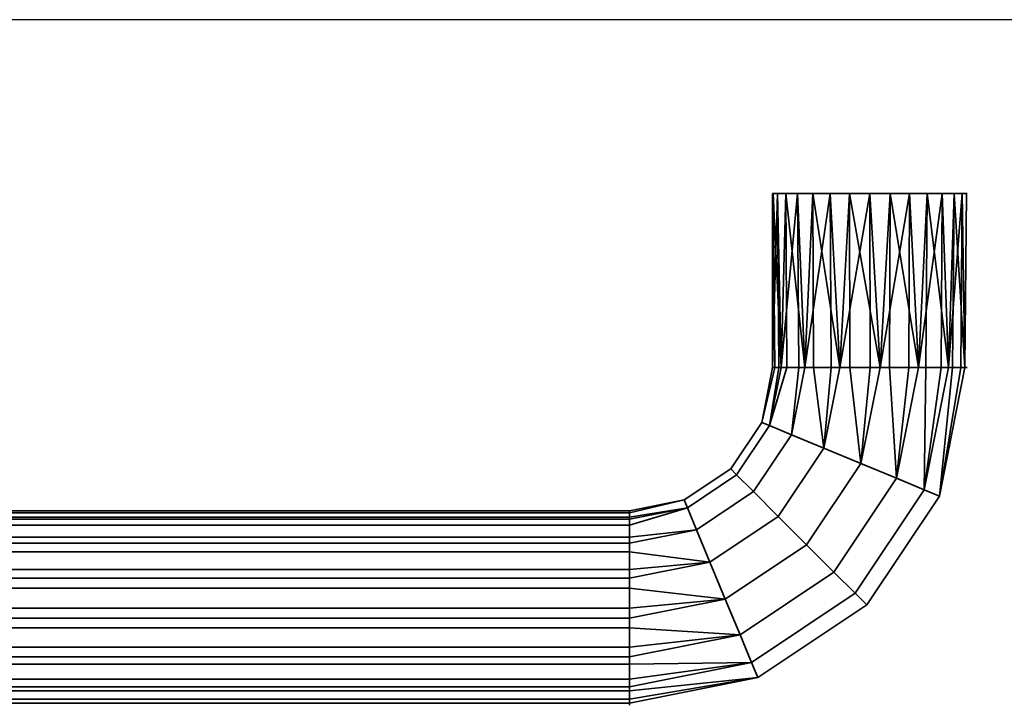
# Model space of a CAD drawing. Header units: millimetres. Extents: x -503 to 6703, y -110 to 193.
# Tile 446 of 656: x 1233 to 1329, y -110 to -44. Entities that reach past the tile are written whole.
import ezdxf

# ---------------------------------------------------------------- set-up
doc = ezdxf.new("R2010")
doc.units = ezdxf.units.MM
doc.layers.add('151', color=7, linetype='Continuous', true_color=0xffffff)

# ---------------------------------------------------------------- blocks, each defined once
blk = doc.blocks.new('UG_SURFACE_112')
at = {"layer": '151', "color": 252, "linetype": 'Continuous', "lineweight": 35}
for points in [[(1306.552, -60.5, 1103.007), (1306.5, -60.5, 1104), (1306.965, -60.5, 1106.936), (1316, -60.5, 1104)], [(1306.965, -60.5, 1106.936), (1306.5, -60.5, 1104), (1306.5, -77.5, 1104)], [(1306.552, -60.5, 1103.007), (1306.704, -77.5, 1103.039), (1306.5, -77.5, 1104)], [(1306.5, -77.5, 1104), (1306.5, -60.5, 1104), (1306.552, -60.5, 1103.007)], [(1306.5, -77.5, 1104), (1307.117, -77.5, 1106.903), (1306.965, -60.5, 1106.936)], [(1310.416, -60.5, 1096.314), (1307.773, -60.5, 1099.25), (1306.552, -60.5, 1103.007), (1316, -60.5, 1104)], [(1306.552, -60.5, 1103.007), (1307.773, -60.5, 1099.25), (1307.321, -77.5, 1100.136)], [(1307.321, -77.5, 1100.136), (1306.704, -77.5, 1103.039), (1306.552, -60.5, 1103.007)], [(1316, -60.5, 1104), (1306.965, -60.5, 1106.936), (1308.94, -60.5, 1110.357), (1312.136, -60.5, 1112.679)], [(1308.94, -60.5, 1110.357), (1306.965, -60.5, 1106.936), (1307.321, -77.5, 1107.864)], [(1306.965, -60.5, 1106.936), (1307.117, -77.5, 1106.903), (1307.321, -77.5, 1107.864)], [(1307.773, -60.5, 1099.25), (1307.899, -77.5, 1099.341), (1307.321, -77.5, 1100.136)], [(1307.321, -77.5, 1107.864), (1309.066, -77.5, 1110.265), (1308.94, -60.5, 1110.357)], [(1307.773, -60.5, 1099.25), (1310.416, -60.5, 1096.314), (1309.643, -77.5, 1096.94)], [(1309.643, -77.5, 1096.94), (1307.899, -77.5, 1099.341), (1307.773, -60.5, 1099.25)], [(1312.136, -60.5, 1112.679), (1308.94, -60.5, 1110.357), (1309.643, -77.5, 1111.06)], [(1308.94, -60.5, 1110.357), (1309.066, -77.5, 1110.265), (1309.643, -77.5, 1111.06)], [(1310.416, -60.5, 1096.314), (1310.494, -77.5, 1096.449), (1309.643, -77.5, 1096.94)], [(1309.643, -77.5, 1111.06), (1312.214, -77.5, 1112.544), (1312.136, -60.5, 1112.679)], [(1317.975, -60.5, 1094.708), (1314.025, -60.5, 1094.708), (1310.416, -60.5, 1096.314), (1316, -60.5, 1104)], [(1310.416, -60.5, 1096.314), (1314.025, -60.5, 1094.708), (1313.064, -77.5, 1094.965)], [(1313.064, -77.5, 1094.965), (1310.494, -77.5, 1096.449), (1310.416, -60.5, 1096.314)], [(1312.136, -60.5, 1112.679), (1316, -60.5, 1113.5), (1319.864, -60.5, 1112.679), (1316, -60.5, 1104)], [(1316, -60.5, 1113.5), (1312.136, -60.5, 1112.679), (1313.064, -77.5, 1113.035)], [(1312.136, -60.5, 1112.679), (1312.214, -77.5, 1112.544), (1313.064, -77.5, 1113.035)], [(1314.025, -60.5, 1094.708), (1314.041, -77.5, 1094.862), (1313.064, -77.5, 1094.965)], [(1313.064, -77.5, 1113.035), (1316.016, -77.5, 1113.345), (1316, -60.5, 1113.5)], [(1314.025, -60.5, 1094.708), (1317.975, -60.5, 1094.708), (1316.993, -77.5, 1094.552)], [(1316.993, -77.5, 1094.552), (1314.041, -77.5, 1094.862), (1314.025, -60.5, 1094.708)], [(1319.864, -60.5, 1112.679), (1323.06, -60.5, 1110.357), (1325.035, -60.5, 1106.936), (1316, -60.5, 1104)], [(1325.035, -60.5, 1106.936), (1325.448, -60.5, 1103.007), (1324.227, -60.5, 1099.25), (1316, -60.5, 1104)], [(1324.227, -60.5, 1099.25), (1321.584, -60.5, 1096.314), (1317.975, -60.5, 1094.708), (1316, -60.5, 1104)], [(1319.864, -60.5, 1112.679), (1316, -60.5, 1113.5), (1316.993, -77.5, 1113.448)], [(1316, -60.5, 1113.5), (1316.016, -77.5, 1113.345), (1316.993, -77.5, 1113.448)], [(1317.975, -60.5, 1094.708), (1317.927, -77.5, 1094.856), (1316.993, -77.5, 1094.552)], [(1316.993, -77.5, 1113.448), (1319.816, -77.5, 1112.531), (1319.864, -60.5, 1112.679)], [(1320.75, -77.5, 1095.773), (1317.927, -77.5, 1094.856), (1317.975, -60.5, 1094.708)], [(1317.975, -60.5, 1094.708), (1321.584, -60.5, 1096.314), (1320.75, -77.5, 1095.773)], [(1319.864, -60.5, 1112.679), (1319.816, -77.5, 1112.531), (1320.75, -77.5, 1112.227)], [(1323.06, -60.5, 1110.357), (1319.864, -60.5, 1112.679), (1320.75, -77.5, 1112.227)], [(1321.584, -60.5, 1096.314), (1321.48, -77.5, 1096.43), (1320.75, -77.5, 1095.773)], [(1320.75, -77.5, 1112.227), (1322.956, -77.5, 1110.241), (1323.06, -60.5, 1110.357)], [(1323.686, -77.5, 1098.416), (1321.48, -77.5, 1096.43), (1321.584, -60.5, 1096.314)], [(1321.584, -60.5, 1096.314), (1324.227, -60.5, 1099.25), (1323.686, -77.5, 1098.416)], [(1323.06, -60.5, 1110.357), (1322.956, -77.5, 1110.241), (1323.686, -77.5, 1109.584)], [(1325.035, -60.5, 1106.936), (1323.06, -60.5, 1110.357), (1323.686, -77.5, 1109.584)], [(1324.227, -60.5, 1099.25), (1324.085, -77.5, 1099.313), (1323.686, -77.5, 1098.416)], [(1323.686, -77.5, 1109.584), (1324.893, -77.5, 1106.872), (1325.035, -60.5, 1106.936)], [(1325.292, -77.5, 1102.025), (1324.085, -77.5, 1099.313), (1324.227, -60.5, 1099.25)], [(1324.227, -60.5, 1099.25), (1325.448, -60.5, 1103.007), (1325.292, -77.5, 1102.025)], [(1325.035, -60.5, 1106.936), (1324.893, -77.5, 1106.872), (1325.292, -77.5, 1105.975)], [(1325.448, -60.5, 1103.007), (1325.035, -60.5, 1106.936), (1325.292, -77.5, 1105.975)], [(1325.448, -60.5, 1103.007), (1325.292, -77.5, 1103.007), (1325.292, -77.5, 1102.025)], [(1325.292, -77.5, 1105.975), (1325.292, -77.5, 1103.007), (1325.448, -60.5, 1103.007)], [(1305.434, -82.858, 1104), (1306.5, -77.5, 1104), (1306.704, -77.5, 1103.039)], [(1307.117, -77.5, 1106.903), (1306.5, -77.5, 1104), (1305.434, -82.858, 1104), (1306.193, -83.172, 1107.864)], [(1306.704, -77.5, 1103.039), (1307.321, -77.5, 1100.136), (1306.193, -83.172, 1100.136), (1305.434, -82.858, 1104)], [(1306.193, -83.172, 1100.136), (1307.321, -77.5, 1100.136), (1307.899, -77.5, 1099.341)], [(1306.193, -83.172, 1107.864), (1307.321, -77.5, 1107.864), (1307.117, -77.5, 1106.903)], [(1309.066, -77.5, 1110.265), (1307.321, -77.5, 1107.864), (1306.193, -83.172, 1107.864), (1308.338, -84.06, 1111.06)], [(1307.899, -77.5, 1099.341), (1309.643, -77.5, 1096.94), (1308.338, -84.06, 1096.94), (1306.193, -83.172, 1100.136)], [(1311.499, -85.37, 1094.965), (1308.338, -84.06, 1096.94), (1309.643, -77.5, 1096.94), (1310.494, -77.5, 1096.449)], [(1308.338, -84.06, 1111.06), (1309.643, -77.5, 1111.06), (1309.066, -77.5, 1110.265)], [(1312.214, -77.5, 1112.544), (1309.643, -77.5, 1111.06), (1308.338, -84.06, 1111.06), (1311.499, -85.37, 1113.035)], [(1310.494, -77.5, 1096.449), (1313.064, -77.5, 1094.965), (1311.499, -85.37, 1094.965)], [(1315.129, -86.873, 1094.552), (1311.499, -85.37, 1094.965), (1313.064, -77.5, 1094.965), (1314.041, -77.5, 1094.862)], [(1311.499, -85.37, 1113.035), (1313.064, -77.5, 1113.035), (1312.214, -77.5, 1112.544)], [(1316.016, -77.5, 1113.345), (1313.064, -77.5, 1113.035), (1311.499, -85.37, 1113.035), (1315.129, -86.873, 1113.448)], [(1314.041, -77.5, 1094.862), (1316.993, -77.5, 1094.552), (1315.129, -86.873, 1094.552)], [(1318.6, -88.311, 1095.773), (1315.129, -86.873, 1094.552), (1316.993, -77.5, 1094.552), (1317.927, -77.5, 1094.856)], [(1315.129, -86.873, 1113.448), (1316.993, -77.5, 1113.448), (1316.016, -77.5, 1113.345)], [(1319.816, -77.5, 1112.531), (1316.993, -77.5, 1113.448), (1315.129, -86.873, 1113.448), (1318.6, -88.311, 1112.227)], [(1317.927, -77.5, 1094.856), (1320.75, -77.5, 1095.773), (1318.6, -88.311, 1095.773)], [(1321.312, -89.434, 1098.416), (1318.6, -88.311, 1095.773), (1320.75, -77.5, 1095.773), (1321.48, -77.5, 1096.43)], [(1318.6, -88.311, 1112.227), (1320.75, -77.5, 1112.227), (1319.816, -77.5, 1112.531)], [(1322.956, -77.5, 1110.241), (1320.75, -77.5, 1112.227), (1318.6, -88.311, 1112.227), (1321.312, -89.434, 1109.584)], [(1322.796, -90.049, 1102.025), (1321.312, -89.434, 1098.416), (1323.686, -77.5, 1098.416), (1324.085, -77.5, 1099.313)], [(1321.312, -89.434, 1109.584), (1323.686, -77.5, 1109.584), (1322.956, -77.5, 1110.241)], [(1324.893, -77.5, 1106.872), (1323.686, -77.5, 1109.584), (1321.312, -89.434, 1109.584), (1322.796, -90.049, 1105.975)], [(1321.48, -77.5, 1096.43), (1323.686, -77.5, 1098.416), (1321.312, -89.434, 1098.416)], [(1322.796, -90.049, 1102.025), (1325.292, -77.5, 1102.025), (1325.292, -77.5, 1103.007)], [(1322.796, -90.049, 1105.975), (1325.292, -77.5, 1105.975), (1324.893, -77.5, 1106.872)], [(1325.292, -77.5, 1103.007), (1325.292, -77.5, 1105.975), (1322.796, -90.049, 1105.975), (1322.796, -90.049, 1102.025)], [(1324.085, -77.5, 1099.313), (1325.292, -77.5, 1102.025), (1322.796, -90.049, 1102.025)], [(1305.434, -82.858, 1104), (1302.4, -87.399, 1104), (1302.98, -87.98, 1107.864), (1306.193, -83.172, 1107.864)], [(1306.193, -83.172, 1100.136), (1302.98, -87.98, 1100.136), (1302.4, -87.399, 1104), (1305.434, -82.858, 1104)], [(1306.193, -83.172, 1107.864), (1302.98, -87.98, 1107.864), (1304.622, -89.622, 1111.06), (1308.338, -84.06, 1111.06)], [(1308.338, -84.06, 1096.94), (1304.622, -89.622, 1096.94), (1302.98, -87.98, 1100.136), (1306.193, -83.172, 1100.136)], [(1308.338, -84.06, 1111.06), (1304.622, -89.622, 1111.06), (1307.041, -92.041, 1113.035), (1311.499, -85.37, 1113.035)], [(1311.499, -85.37, 1094.965), (1307.041, -92.041, 1094.965), (1304.622, -89.622, 1096.94), (1308.338, -84.06, 1096.94)], [(1311.499, -85.37, 1113.035), (1307.041, -92.041, 1113.035), (1309.819, -94.819, 1113.448), (1315.129, -86.873, 1113.448)], [(1315.129, -86.873, 1094.552), (1309.819, -94.819, 1094.552), (1307.041, -92.041, 1094.965), (1311.499, -85.37, 1094.965)], [(1302.4, -87.399, 1104), (1297.858, -90.434, 1104), (1298.172, -91.193, 1107.864), (1302.98, -87.98, 1107.864)], [(1302.98, -87.98, 1100.136), (1298.172, -91.193, 1100.136), (1297.858, -90.434, 1104), (1302.4, -87.399, 1104)], [(1315.129, -86.873, 1113.448), (1309.819, -94.819, 1113.448), (1312.476, -97.476, 1112.227), (1318.6, -88.311, 1112.227)], [(1318.6, -88.311, 1095.773), (1312.476, -97.476, 1095.773), (1309.819, -94.819, 1094.552), (1315.129, -86.873, 1094.552)], [(1302.98, -87.98, 1107.864), (1298.172, -91.193, 1107.864), (1299.06, -93.338, 1111.06), (1304.622, -89.622, 1111.06)], [(1304.622, -89.622, 1096.94), (1299.06, -93.338, 1096.94), (1298.172, -91.193, 1100.136), (1302.98, -87.98, 1100.136)], [(1318.6, -88.311, 1112.227), (1312.476, -97.476, 1112.227), (1314.552, -99.552, 1109.584), (1321.312, -89.434, 1109.584)], [(1321.312, -89.434, 1098.416), (1314.552, -99.552, 1098.416), (1312.476, -97.476, 1095.773), (1318.6, -88.311, 1095.773)], [(1321.312, -89.434, 1109.584), (1314.552, -99.552, 1109.584), (1315.688, -100.688, 1105.975), (1322.796, -90.049, 1105.975)], [(1322.796, -90.049, 1102.025), (1315.688, -100.688, 1102.025), (1314.552, -99.552, 1098.416), (1321.312, -89.434, 1098.416)], [(1297.858, -90.434, 1104), (1292.5, -91.5, 1104), (1292.5, -91.704, 1104.961)], [(1292.5, -91.704, 1104.961), (1292.5, -92.321, 1107.864), (1298.172, -91.193, 1107.864), (1297.858, -90.434, 1104)], [(1292.5, -92.117, 1101.097), (1292.5, -91.5, 1104), (1297.858, -90.434, 1104), (1298.172, -91.193, 1100.136)], [(1304.622, -89.622, 1111.06), (1299.06, -93.338, 1111.06), (1300.37, -96.499, 1113.035), (1307.041, -92.041, 1113.035)], [(1307.041, -92.041, 1094.965), (1300.37, -96.499, 1094.965), (1299.06, -93.338, 1096.94), (1304.622, -89.622, 1096.94)], [(1322.796, -90.049, 1105.975), (1315.688, -100.688, 1105.975), (1315.688, -100.688, 1102.025), (1322.796, -90.049, 1102.025)], [(1298.172, -91.193, 1100.136), (1292.5, -92.321, 1100.136), (1292.5, -92.117, 1101.097)], [(1298.172, -91.193, 1107.864), (1292.5, -92.321, 1107.864), (1292.5, -92.899, 1108.659)], [(1292.5, -92.899, 1108.659), (1292.5, -94.643, 1111.06), (1299.06, -93.338, 1111.06), (1298.172, -91.193, 1107.864)], [(1292.5, -94.066, 1097.735), (1292.5, -92.321, 1100.136), (1298.172, -91.193, 1100.136), (1299.06, -93.338, 1096.94)], [(1292.5, -91.5, 1104), (1292.5, -92.117, 1101.097), (1219.5, -92.117, 1101.097), (1219.5, -91.5, 1104)], [(1219.5, -91.5, 1104), (1219.5, -91.704, 1104.961), (1292.5, -91.704, 1104.961), (1292.5, -91.5, 1104)], [(1292.5, -92.321, 1107.864), (1292.5, -91.704, 1104.961), (1219.5, -91.704, 1104.961), (1219.5, -92.321, 1107.864)], [(1219.5, -92.321, 1100.136), (1219.5, -92.117, 1101.097), (1292.5, -92.117, 1101.097), (1292.5, -92.321, 1100.136)], [(1292.5, -92.321, 1100.136), (1292.5, -94.066, 1097.735), (1219.5, -94.066, 1097.735), (1219.5, -92.321, 1100.136)], [(1219.5, -92.321, 1107.864), (1219.5, -92.899, 1108.659), (1292.5, -92.899, 1108.659), (1292.5, -92.321, 1107.864)], [(1307.041, -92.041, 1113.035), (1300.37, -96.499, 1113.035), (1301.873, -100.129, 1113.448), (1309.819, -94.819, 1113.448)], [(1309.819, -94.819, 1094.552), (1301.873, -100.129, 1094.552), (1300.37, -96.499, 1094.965), (1307.041, -92.041, 1094.965)], [(1292.5, -94.643, 1111.06), (1292.5, -92.899, 1108.659), (1219.5, -92.899, 1108.659), (1219.5, -94.643, 1111.06)], [(1219.5, -94.643, 1096.94), (1219.5, -94.066, 1097.735), (1292.5, -94.066, 1097.735), (1292.5, -94.643, 1096.94)], [(1299.06, -93.338, 1096.94), (1292.5, -94.643, 1096.94), (1292.5, -94.066, 1097.735)], [(1300.37, -96.499, 1113.035), (1299.06, -93.338, 1111.06), (1292.5, -94.643, 1111.06), (1292.5, -95.494, 1111.551)], [(1292.5, -97.214, 1095.456), (1292.5, -94.643, 1096.94), (1299.06, -93.338, 1096.94), (1300.37, -96.499, 1094.965)], [(1292.5, -94.643, 1096.94), (1292.5, -97.214, 1095.456), (1219.5, -97.214, 1095.456), (1219.5, -94.643, 1096.94)], [(1219.5, -94.643, 1111.06), (1219.5, -95.494, 1111.551), (1292.5, -95.494, 1111.551), (1292.5, -94.643, 1111.06)], [(1309.819, -94.819, 1113.448), (1301.873, -100.129, 1113.448), (1303.311, -103.6, 1112.227), (1312.476, -97.476, 1112.227)], [(1312.476, -97.476, 1095.773), (1303.311, -103.6, 1095.773), (1301.873, -100.129, 1094.552), (1309.819, -94.819, 1094.552)], [(1292.5, -98.064, 1113.035), (1292.5, -95.494, 1111.551), (1219.5, -95.494, 1111.551), (1219.5, -98.064, 1113.035)], [(1292.5, -95.494, 1111.551), (1292.5, -98.064, 1113.035), (1300.37, -96.499, 1113.035)], [(1300.37, -96.499, 1094.965), (1292.5, -98.064, 1094.965), (1292.5, -97.214, 1095.456)], [(1301.873, -100.129, 1113.448), (1300.37, -96.499, 1113.035), (1292.5, -98.064, 1113.035), (1292.5, -99.041, 1113.138)], [(1292.5, -101.016, 1094.655), (1292.5, -98.064, 1094.965), (1300.37, -96.499, 1094.965), (1301.873, -100.129, 1094.552)], [(1219.5, -98.064, 1094.965), (1219.5, -97.214, 1095.456), (1292.5, -97.214, 1095.456), (1292.5, -98.064, 1094.965)], [(1292.5, -98.064, 1094.965), (1292.5, -101.016, 1094.655), (1219.5, -101.016, 1094.655), (1219.5, -98.064, 1094.965)], [(1219.5, -98.064, 1113.035), (1219.5, -99.041, 1113.138), (1292.5, -99.041, 1113.138), (1292.5, -98.064, 1113.035)], [(1312.476, -97.476, 1112.227), (1303.311, -103.6, 1112.227), (1304.434, -106.312, 1109.584), (1314.552, -99.552, 1109.584)], [(1314.552, -99.552, 1098.416), (1304.434, -106.312, 1098.416), (1303.311, -103.6, 1095.773), (1312.476, -97.476, 1095.773)], [(1292.5, -101.993, 1113.448), (1292.5, -99.041, 1113.138), (1219.5, -99.041, 1113.138), (1219.5, -101.993, 1113.448)], [(1292.5, -99.041, 1113.138), (1292.5, -101.993, 1113.448), (1301.873, -100.129, 1113.448)], [(1314.552, -99.552, 1109.584), (1304.434, -106.312, 1109.584), (1305.049, -107.796, 1105.975), (1315.688, -100.688, 1105.975)], [(1315.688, -100.688, 1102.025), (1305.049, -107.796, 1102.025), (1304.434, -106.312, 1098.416), (1314.552, -99.552, 1098.416)], [(1219.5, -101.993, 1094.552), (1219.5, -101.016, 1094.655), (1292.5, -101.016, 1094.655), (1292.5, -101.993, 1094.552)], [(1301.873, -100.129, 1094.552), (1292.5, -101.993, 1094.552), (1292.5, -101.016, 1094.655)], [(1303.311, -103.6, 1112.227), (1301.873, -100.129, 1113.448), (1292.5, -101.993, 1113.448), (1292.5, -102.927, 1113.145)], [(1292.5, -104.816, 1095.469), (1292.5, -101.993, 1094.552), (1301.873, -100.129, 1094.552), (1303.311, -103.6, 1095.773)], [(1315.688, -100.688, 1105.975), (1305.049, -107.796, 1105.975), (1305.049, -107.796, 1102.025), (1315.688, -100.688, 1102.025)], [(1292.5, -101.993, 1094.552), (1292.5, -104.816, 1095.469), (1219.5, -104.816, 1095.469), (1219.5, -101.993, 1094.552)], [(1219.5, -101.993, 1113.448), (1219.5, -102.927, 1113.145), (1292.5, -102.927, 1113.145), (1292.5, -101.993, 1113.448)], [(1292.5, -105.75, 1112.227), (1292.5, -102.927, 1113.145), (1219.5, -102.927, 1113.145), (1219.5, -105.75, 1112.227)], [(1292.5, -102.927, 1113.145), (1292.5, -105.75, 1112.227), (1303.311, -103.6, 1112.227)], [(1303.311, -103.6, 1095.773), (1292.5, -105.75, 1095.773), (1292.5, -104.816, 1095.469)], [(1304.434, -106.312, 1109.584), (1303.311, -103.6, 1112.227), (1292.5, -105.75, 1112.227), (1292.5, -106.48, 1111.57)], [(1292.5, -107.956, 1097.759), (1292.5, -105.75, 1095.773), (1303.311, -103.6, 1095.773), (1304.434, -106.312, 1098.416)], [(1219.5, -105.75, 1095.773), (1219.5, -104.816, 1095.469), (1292.5, -104.816, 1095.469), (1292.5, -105.75, 1095.773)], [(1219.5, -105.75, 1112.227), (1219.5, -106.48, 1111.57), (1292.5, -106.48, 1111.57), (1292.5, -105.75, 1112.227)], [(1292.5, -105.75, 1095.773), (1292.5, -107.956, 1097.759), (1219.5, -107.956, 1097.759), (1219.5, -105.75, 1095.773)], [(1292.5, -108.686, 1109.584), (1292.5, -106.48, 1111.57), (1219.5, -106.48, 1111.57), (1219.5, -108.686, 1109.584)], [(1304.434, -106.312, 1098.416), (1292.5, -108.686, 1098.416), (1292.5, -107.956, 1097.759)], [(1305.049, -107.796, 1105.975), (1304.434, -106.312, 1109.584), (1292.5, -108.686, 1109.584), (1292.5, -109.085, 1108.687)], [(1292.5, -106.48, 1111.57), (1292.5, -108.686, 1109.584), (1304.434, -106.312, 1109.584)], [(1292.5, -109.893, 1101.128), (1292.5, -108.686, 1098.416), (1304.434, -106.312, 1098.416), (1305.049, -107.796, 1102.025)], [(1219.5, -108.686, 1098.416), (1219.5, -107.956, 1097.759), (1292.5, -107.956, 1097.759), (1292.5, -108.686, 1098.416)], [(1292.5, -108.686, 1098.416), (1292.5, -109.893, 1101.128), (1219.5, -109.893, 1101.128), (1219.5, -108.686, 1098.416)], [(1219.5, -108.686, 1109.584), (1219.5, -109.085, 1108.687), (1292.5, -109.085, 1108.687), (1292.5, -108.686, 1109.584)], [(1305.049, -107.796, 1102.025), (1292.5, -110.292, 1102.025), (1292.5, -109.893, 1101.128)], [(1305.049, -107.796, 1105.975), (1292.5, -110.292, 1105.975), (1292.5, -110.292, 1104.993)], [(1292.5, -109.085, 1108.687), (1292.5, -110.292, 1105.975), (1305.049, -107.796, 1105.975)], [(1292.5, -110.292, 1104.993), (1292.5, -110.292, 1102.025), (1305.049, -107.796, 1102.025), (1305.049, -107.796, 1105.975)], [(1292.5, -110.292, 1105.975), (1292.5, -109.085, 1108.687), (1219.5, -109.085, 1108.687), (1219.5, -110.292, 1105.975)], [(1219.5, -110.292, 1102.025), (1219.5, -109.893, 1101.128), (1292.5, -109.893, 1101.128), (1292.5, -110.292, 1102.025)], [(1292.5, -110.292, 1102.025), (1292.5, -110.292, 1104.993), (1219.5, -110.292, 1104.993), (1219.5, -110.292, 1102.025)], [(1219.5, -110.292, 1105.975), (1219.5, -110.292, 1104.993), (1292.5, -110.292, 1104.993), (1292.5, -110.292, 1105.975)]]:
    blk.add_3dface(points, dxfattribs=at)

msp = doc.modelspace()

# ---------------------------------------------------------------- linework, layer by layer
at = {"layer": '151', "color": 252, "linetype": 'Continuous', "lineweight": -3, "true_color": 0x939598}
for p, q in [((1872, -43.5, 2), (1128, -43.5, 2)), ((1872, -43.5, 2030), (1128, -43.5, 2030))]:
    msp.add_line(p, q, dxfattribs=at)
at = {"layer": '151', "color": 252, "linetype": 'Continuous', "lineweight": -3, "true_color": 0x939598, "extrusion": (0, 1, 0)}
for centre in [(-1316, 1104, -60.5), (-1316, 1104, -77.5)]:
    msp.add_circle(centre, 9.5, dxfattribs=at)
at = {"layer": '151', "color": 252, "linetype": 'Continuous', "lineweight": -3, "true_color": 0x939598, "extrusion": (1, 0, 0)}
msp.add_circle((-101, 1104, 1292.5), 9.5, dxfattribs=at)

# ---------------------------------------------------------------- block references
at = {"layer": '151', "color": 252, "linetype": 'Continuous', "lineweight": -3, "true_color": 0x939598}
msp.add_blockref('UG_SURFACE_112', (0, 0), dxfattribs=at)

doc.saveas('drawing.dxf')
